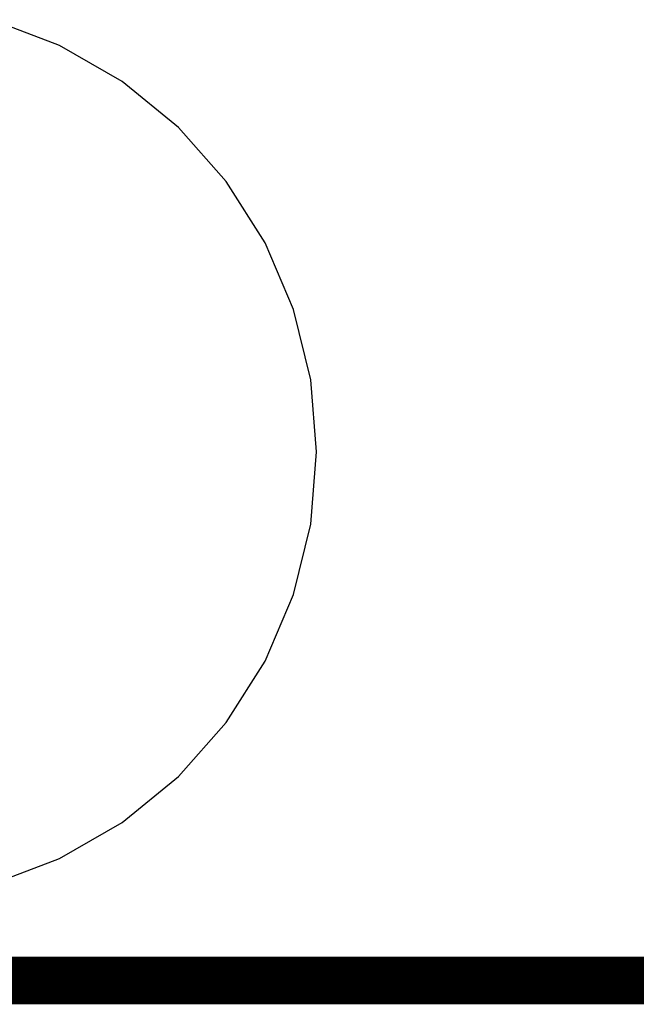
# Model space of a CAD drawing. Extents: x -2 to 113, y -136 to 16.
# Tile 514 of 541: x 85.58 to 86.91, y -5.69 to -3.57. Entities that reach past the tile are written whole.
import ezdxf

# ---------------------------------------------------------------- set-up
doc = ezdxf.new("R2010")
doc.units = 0
doc.header["$MEASUREMENT"] = 0
doc.linetypes.add('SOLID', pattern=[0])
doc.layers.get('0').update_dxf_attribs({"linetype": 'SOLID'})
for name, color, linetype in [('1', 7, 'SOLID'), ('10', 7, 'SOLID'), ('11', 7, 'SOLID'), ('12', 7, 'SOLID'), ('13', 7, 'SOLID'), ('14', 7, 'SOLID'), ('15', 7, 'SOLID'), ('16', 7, 'SOLID'), ('17', 7, 'SOLID'), ('18', 7, 'SOLID'), ('19', 7, 'SOLID'), ('2', 7, 'SOLID'), ('20', 7, 'SOLID'), ('21', 7, 'SOLID'), ('22', 7, 'SOLID'), ('23', 7, 'SOLID'), ('24', 7, 'SOLID'), ('25', 7, 'SOLID'), ('26', 7, 'SOLID'), ('27', 7, 'SOLID'), ('28', 7, 'SOLID'), ('29', 7, 'SOLID'), ('3', 7, 'SOLID'), ('30', 7, 'SOLID'), ('31', 7, 'SOLID'), ('32', 7, 'SOLID'), ('33', 7, 'SOLID'), ('34', 7, 'SOLID'), ('35', 7, 'SOLID'), ('36', 7, 'SOLID'), ('37', 7, 'SOLID'), ('38', 7, 'SOLID'), ('39', 7, 'SOLID'), ('4', 7, 'SOLID'), ('40', 7, 'SOLID'), ('41', 7, 'SOLID'), ('42', 7, 'SOLID'), ('43', 7, 'SOLID'), ('44', 7, 'SOLID'), ('45', 7, 'SOLID'), ('46', 7, 'SOLID'), ('47', 7, 'SOLID'), ('48', 7, 'SOLID'), ('49', 7, 'SOLID'), ('5', 7, 'SOLID'), ('50', 7, 'SOLID'), ('51', 7, 'SOLID'), ('52', 7, 'SOLID'), ('53', 7, 'SOLID'), ('54', 7, 'SOLID'), ('55', 7, 'SOLID'), ('56', 7, 'SOLID'), ('57', 7, 'SOLID'), ('58', 7, 'SOLID'), ('59', 7, 'SOLID'), ('6', 7, 'SOLID'), ('60', 7, 'SOLID'), ('61', 7, 'SOLID'), ('62', 7, 'SOLID'), ('63', 7, 'SOLID'), ('64', 7, 'SOLID'), ('65', 7, 'SOLID'), ('66', 7, 'SOLID'), ('67', 7, 'SOLID'), ('68', 7, 'SOLID'), ('7', 7, 'SOLID'), ('8', 7, 'SOLID'), ('9', 7, 'SOLID')]:
    doc.layers.add(name, color=color, linetype=linetype)

msp = doc.modelspace()

# ---------------------------------------------------------------- linework, layer by layer
at = {"color": 7, "linetype": 'SOLID'}
msp.add_lwpolyline([(85.5173, -5.4311), (85.6634, -5.3757), (85.7987, -5.2976), (85.9197, -5.1988), (86.0232, -5.0819), (86.1067, -4.9499), (86.168, -4.8062), (86.2053, -4.6545), (86.2179, -4.4988), (86.2053, -4.3431), (86.168, -4.1914), (86.1067, -4.0477), (86.0232, -3.9157), (85.9197, -3.7988), (85.7987, -3.7), (85.6634, -3.6219), (85.5173, -3.5665)], dxfattribs=at)
at = {"color": 7, "linetype": 'SOLID', "const_width": 0.1029}
msp.add_lwpolyline([(-0.2175, -5.6385), (111.5472, -5.6385)], dxfattribs=at)
at = {"layer": '1', "color": 7, "linetype": 'SOLID'}
msp.add_lwpolyline([(85.5173, -5.4311), (85.6634, -5.3757), (85.7987, -5.2976), (85.9197, -5.1988), (86.0232, -5.0819), (86.1067, -4.9499), (86.168, -4.8062), (86.2053, -4.6545), (86.2179, -4.4988), (86.2053, -4.3431), (86.168, -4.1914), (86.1067, -4.0477), (86.0232, -3.9157), (85.9197, -3.7988), (85.7987, -3.7), (85.6634, -3.6219), (85.5173, -3.5665)], dxfattribs=at)
at = {"layer": '1', "color": 7, "linetype": 'SOLID', "const_width": 0.1029}
msp.add_lwpolyline([(-0.2175, -5.6385), (111.5472, -5.6385)], dxfattribs=at)
at = {"layer": '10', "color": 7, "linetype": 'SOLID'}
msp.add_lwpolyline([(85.5173, -5.4311), (85.6634, -5.3757), (85.7987, -5.2976), (85.9197, -5.1988), (86.0232, -5.0819), (86.1067, -4.9499), (86.168, -4.8062), (86.2053, -4.6545), (86.2179, -4.4988), (86.2053, -4.3431), (86.168, -4.1914), (86.1067, -4.0477), (86.0232, -3.9157), (85.9197, -3.7988), (85.7987, -3.7), (85.6634, -3.6219), (85.5173, -3.5665)], dxfattribs=at)
at = {"layer": '10', "color": 7, "linetype": 'SOLID', "const_width": 0.1029}
msp.add_lwpolyline([(-0.2175, -5.6385), (111.5472, -5.6385)], dxfattribs=at)
at = {"layer": '11', "color": 7, "linetype": 'SOLID'}
msp.add_lwpolyline([(85.5173, -5.4311), (85.6634, -5.3757), (85.7987, -5.2976), (85.9197, -5.1988), (86.0232, -5.0819), (86.1067, -4.9499), (86.168, -4.8062), (86.2053, -4.6545), (86.2179, -4.4988), (86.2053, -4.3431), (86.168, -4.1914), (86.1067, -4.0477), (86.0232, -3.9157), (85.9197, -3.7988), (85.7987, -3.7), (85.6634, -3.6219), (85.5173, -3.5665)], dxfattribs=at)
at = {"layer": '11', "color": 7, "linetype": 'SOLID', "const_width": 0.1029}
msp.add_lwpolyline([(-0.2175, -5.6385), (111.5472, -5.6385)], dxfattribs=at)
at = {"layer": '12', "color": 7, "linetype": 'SOLID'}
msp.add_lwpolyline([(85.5173, -5.4311), (85.6634, -5.3757), (85.7987, -5.2976), (85.9197, -5.1988), (86.0232, -5.0819), (86.1067, -4.9499), (86.168, -4.8062), (86.2053, -4.6545), (86.2179, -4.4988), (86.2053, -4.3431), (86.168, -4.1914), (86.1067, -4.0477), (86.0232, -3.9157), (85.9197, -3.7988), (85.7987, -3.7), (85.6634, -3.6219), (85.5173, -3.5665)], dxfattribs=at)
at = {"layer": '12', "color": 7, "linetype": 'SOLID', "const_width": 0.1029}
msp.add_lwpolyline([(-0.2175, -5.6385), (111.5472, -5.6385)], dxfattribs=at)
at = {"layer": '13', "color": 7, "linetype": 'SOLID'}
msp.add_lwpolyline([(85.5173, -5.4311), (85.6634, -5.3757), (85.7987, -5.2976), (85.9197, -5.1988), (86.0232, -5.0819), (86.1067, -4.9499), (86.168, -4.8062), (86.2053, -4.6545), (86.2179, -4.4988), (86.2053, -4.3431), (86.168, -4.1914), (86.1067, -4.0477), (86.0232, -3.9157), (85.9197, -3.7988), (85.7987, -3.7), (85.6634, -3.6219), (85.5173, -3.5665)], dxfattribs=at)
at = {"layer": '13', "color": 7, "linetype": 'SOLID', "const_width": 0.1029}
msp.add_lwpolyline([(-0.2175, -5.6385), (111.5472, -5.6385)], dxfattribs=at)
at = {"layer": '14', "color": 7, "linetype": 'SOLID'}
msp.add_lwpolyline([(85.5173, -5.4311), (85.6634, -5.3757), (85.7987, -5.2976), (85.9197, -5.1988), (86.0232, -5.0819), (86.1067, -4.9499), (86.168, -4.8062), (86.2053, -4.6545), (86.2179, -4.4988), (86.2053, -4.3431), (86.168, -4.1914), (86.1067, -4.0477), (86.0232, -3.9157), (85.9197, -3.7988), (85.7987, -3.7), (85.6634, -3.6219), (85.5173, -3.5665)], dxfattribs=at)
at = {"layer": '14', "color": 7, "linetype": 'SOLID', "const_width": 0.1029}
msp.add_lwpolyline([(-0.2175, -5.6385), (111.5472, -5.6385)], dxfattribs=at)
at = {"layer": '15', "color": 7, "linetype": 'SOLID'}
msp.add_lwpolyline([(85.5173, -5.4311), (85.6634, -5.3757), (85.7987, -5.2976), (85.9197, -5.1988), (86.0232, -5.0819), (86.1067, -4.9499), (86.168, -4.8062), (86.2053, -4.6545), (86.2179, -4.4988), (86.2053, -4.3431), (86.168, -4.1914), (86.1067, -4.0477), (86.0232, -3.9157), (85.9197, -3.7988), (85.7987, -3.7), (85.6634, -3.6219), (85.5173, -3.5665)], dxfattribs=at)
at = {"layer": '15', "color": 7, "linetype": 'SOLID', "const_width": 0.1029}
msp.add_lwpolyline([(-0.2175, -5.6385), (111.5472, -5.6385)], dxfattribs=at)
at = {"layer": '16', "color": 7, "linetype": 'SOLID'}
msp.add_lwpolyline([(85.5173, -5.4311), (85.6634, -5.3757), (85.7987, -5.2976), (85.9197, -5.1988), (86.0232, -5.0819), (86.1067, -4.9499), (86.168, -4.8062), (86.2053, -4.6545), (86.2179, -4.4988), (86.2053, -4.3431), (86.168, -4.1914), (86.1067, -4.0477), (86.0232, -3.9157), (85.9197, -3.7988), (85.7987, -3.7), (85.6634, -3.6219), (85.5173, -3.5665)], dxfattribs=at)
at = {"layer": '16', "color": 7, "linetype": 'SOLID', "const_width": 0.1029}
msp.add_lwpolyline([(-0.2175, -5.6385), (111.5472, -5.6385)], dxfattribs=at)
at = {"layer": '17', "color": 7, "linetype": 'SOLID'}
msp.add_lwpolyline([(85.5173, -5.4311), (85.6634, -5.3757), (85.7987, -5.2976), (85.9197, -5.1988), (86.0232, -5.0819), (86.1067, -4.9499), (86.168, -4.8062), (86.2053, -4.6545), (86.2179, -4.4988), (86.2053, -4.3431), (86.168, -4.1914), (86.1067, -4.0477), (86.0232, -3.9157), (85.9197, -3.7988), (85.7987, -3.7), (85.6634, -3.6219), (85.5173, -3.5665)], dxfattribs=at)
at = {"layer": '17', "color": 7, "linetype": 'SOLID', "const_width": 0.1029}
msp.add_lwpolyline([(-0.2175, -5.6385), (111.5472, -5.6385)], dxfattribs=at)
at = {"layer": '18', "color": 7, "linetype": 'SOLID'}
msp.add_lwpolyline([(85.5173, -5.4311), (85.6634, -5.3757), (85.7987, -5.2976), (85.9197, -5.1988), (86.0232, -5.0819), (86.1067, -4.9499), (86.168, -4.8062), (86.2053, -4.6545), (86.2179, -4.4988), (86.2053, -4.3431), (86.168, -4.1914), (86.1067, -4.0477), (86.0232, -3.9157), (85.9197, -3.7988), (85.7987, -3.7), (85.6634, -3.6219), (85.5173, -3.5665)], dxfattribs=at)
at = {"layer": '18', "color": 7, "linetype": 'SOLID', "const_width": 0.1029}
msp.add_lwpolyline([(-0.2175, -5.6385), (111.5472, -5.6385)], dxfattribs=at)
at = {"layer": '19', "color": 7, "linetype": 'SOLID'}
msp.add_lwpolyline([(85.5173, -5.4311), (85.6634, -5.3757), (85.7987, -5.2976), (85.9197, -5.1988), (86.0232, -5.0819), (86.1067, -4.9499), (86.168, -4.8062), (86.2053, -4.6545), (86.2179, -4.4988), (86.2053, -4.3431), (86.168, -4.1914), (86.1067, -4.0477), (86.0232, -3.9157), (85.9197, -3.7988), (85.7987, -3.7), (85.6634, -3.6219), (85.5173, -3.5665)], dxfattribs=at)
at = {"layer": '19', "color": 7, "linetype": 'SOLID', "const_width": 0.1029}
msp.add_lwpolyline([(-0.2175, -5.6385), (111.5472, -5.6385)], dxfattribs=at)
at = {"layer": '2', "color": 7, "linetype": 'SOLID'}
msp.add_lwpolyline([(85.5173, -5.4311), (85.6634, -5.3757), (85.7987, -5.2976), (85.9197, -5.1988), (86.0232, -5.0819), (86.1067, -4.9499), (86.168, -4.8062), (86.2053, -4.6545), (86.2179, -4.4988), (86.2053, -4.3431), (86.168, -4.1914), (86.1067, -4.0477), (86.0232, -3.9157), (85.9197, -3.7988), (85.7987, -3.7), (85.6634, -3.6219), (85.5173, -3.5665)], dxfattribs=at)
at = {"layer": '2', "color": 7, "linetype": 'SOLID', "const_width": 0.1029}
msp.add_lwpolyline([(-0.2175, -5.6385), (111.5472, -5.6385)], dxfattribs=at)
at = {"layer": '20', "color": 7, "linetype": 'SOLID'}
msp.add_lwpolyline([(85.5173, -5.4311), (85.6634, -5.3757), (85.7987, -5.2976), (85.9197, -5.1988), (86.0232, -5.0819), (86.1067, -4.9499), (86.168, -4.8062), (86.2053, -4.6545), (86.2179, -4.4988), (86.2053, -4.3431), (86.168, -4.1914), (86.1067, -4.0477), (86.0232, -3.9157), (85.9197, -3.7988), (85.7987, -3.7), (85.6634, -3.6219), (85.5173, -3.5665)], dxfattribs=at)
at = {"layer": '20', "color": 7, "linetype": 'SOLID', "const_width": 0.1029}
msp.add_lwpolyline([(-0.2175, -5.6385), (111.5472, -5.6385)], dxfattribs=at)
at = {"layer": '21', "color": 7, "linetype": 'SOLID'}
msp.add_lwpolyline([(85.5173, -5.4311), (85.6634, -5.3757), (85.7987, -5.2976), (85.9197, -5.1988), (86.0232, -5.0819), (86.1067, -4.9499), (86.168, -4.8062), (86.2053, -4.6545), (86.2179, -4.4988), (86.2053, -4.3431), (86.168, -4.1914), (86.1067, -4.0477), (86.0232, -3.9157), (85.9197, -3.7988), (85.7987, -3.7), (85.6634, -3.6219), (85.5173, -3.5665)], dxfattribs=at)
at = {"layer": '21', "color": 7, "linetype": 'SOLID', "const_width": 0.1029}
msp.add_lwpolyline([(-0.2175, -5.6385), (111.5472, -5.6385)], dxfattribs=at)
at = {"layer": '22', "color": 7, "linetype": 'SOLID'}
msp.add_lwpolyline([(85.5173, -5.4311), (85.6634, -5.3757), (85.7987, -5.2976), (85.9197, -5.1988), (86.0232, -5.0819), (86.1067, -4.9499), (86.168, -4.8062), (86.2053, -4.6545), (86.2179, -4.4988), (86.2053, -4.3431), (86.168, -4.1914), (86.1067, -4.0477), (86.0232, -3.9157), (85.9197, -3.7988), (85.7987, -3.7), (85.6634, -3.6219), (85.5173, -3.5665)], dxfattribs=at)
at = {"layer": '22', "color": 7, "linetype": 'SOLID', "const_width": 0.1029}
msp.add_lwpolyline([(-0.2175, -5.6385), (111.5472, -5.6385)], dxfattribs=at)
at = {"layer": '23', "color": 7, "linetype": 'SOLID'}
msp.add_lwpolyline([(85.5173, -5.4311), (85.6634, -5.3757), (85.7987, -5.2976), (85.9197, -5.1988), (86.0232, -5.0819), (86.1067, -4.9499), (86.168, -4.8062), (86.2053, -4.6545), (86.2179, -4.4988), (86.2053, -4.3431), (86.168, -4.1914), (86.1067, -4.0477), (86.0232, -3.9157), (85.9197, -3.7988), (85.7987, -3.7), (85.6634, -3.6219), (85.5173, -3.5665)], dxfattribs=at)
at = {"layer": '23', "color": 7, "linetype": 'SOLID', "const_width": 0.1029}
msp.add_lwpolyline([(-0.2175, -5.6385), (111.5472, -5.6385)], dxfattribs=at)
at = {"layer": '24', "color": 7, "linetype": 'SOLID'}
msp.add_lwpolyline([(85.5173, -5.4311), (85.6634, -5.3757), (85.7987, -5.2976), (85.9197, -5.1988), (86.0232, -5.0819), (86.1067, -4.9499), (86.168, -4.8062), (86.2053, -4.6545), (86.2179, -4.4988), (86.2053, -4.3431), (86.168, -4.1914), (86.1067, -4.0477), (86.0232, -3.9157), (85.9197, -3.7988), (85.7987, -3.7), (85.6634, -3.6219), (85.5173, -3.5665)], dxfattribs=at)
at = {"layer": '24', "color": 7, "linetype": 'SOLID', "const_width": 0.1029}
msp.add_lwpolyline([(-0.2175, -5.6385), (111.5472, -5.6385)], dxfattribs=at)
at = {"layer": '25', "color": 7, "linetype": 'SOLID'}
msp.add_lwpolyline([(85.5173, -5.4311), (85.6634, -5.3757), (85.7987, -5.2976), (85.9197, -5.1988), (86.0232, -5.0819), (86.1067, -4.9499), (86.168, -4.8062), (86.2053, -4.6545), (86.2179, -4.4988), (86.2053, -4.3431), (86.168, -4.1914), (86.1067, -4.0477), (86.0232, -3.9157), (85.9197, -3.7988), (85.7987, -3.7), (85.6634, -3.6219), (85.5173, -3.5665)], dxfattribs=at)
at = {"layer": '25', "color": 7, "linetype": 'SOLID', "const_width": 0.1029}
msp.add_lwpolyline([(-0.2175, -5.6385), (111.5472, -5.6385)], dxfattribs=at)
at = {"layer": '26', "color": 7, "linetype": 'SOLID'}
msp.add_lwpolyline([(85.5173, -5.4311), (85.6634, -5.3757), (85.7987, -5.2976), (85.9197, -5.1988), (86.0232, -5.0819), (86.1067, -4.9499), (86.168, -4.8062), (86.2053, -4.6545), (86.2179, -4.4988), (86.2053, -4.3431), (86.168, -4.1914), (86.1067, -4.0477), (86.0232, -3.9157), (85.9197, -3.7988), (85.7987, -3.7), (85.6634, -3.6219), (85.5173, -3.5665)], dxfattribs=at)
at = {"layer": '26', "color": 7, "linetype": 'SOLID', "const_width": 0.1029}
msp.add_lwpolyline([(-0.2175, -5.6385), (111.5472, -5.6385)], dxfattribs=at)
at = {"layer": '27', "color": 7, "linetype": 'SOLID'}
msp.add_lwpolyline([(85.5173, -5.4311), (85.6634, -5.3757), (85.7987, -5.2976), (85.9197, -5.1988), (86.0232, -5.0819), (86.1067, -4.9499), (86.168, -4.8062), (86.2053, -4.6545), (86.2179, -4.4988), (86.2053, -4.3431), (86.168, -4.1914), (86.1067, -4.0477), (86.0232, -3.9157), (85.9197, -3.7988), (85.7987, -3.7), (85.6634, -3.6219), (85.5173, -3.5665)], dxfattribs=at)
at = {"layer": '27', "color": 7, "linetype": 'SOLID', "const_width": 0.1029}
msp.add_lwpolyline([(-0.2175, -5.6385), (111.5472, -5.6385)], dxfattribs=at)
at = {"layer": '28', "color": 7, "linetype": 'SOLID'}
msp.add_lwpolyline([(85.5173, -5.4311), (85.6634, -5.3757), (85.7987, -5.2976), (85.9197, -5.1988), (86.0232, -5.0819), (86.1067, -4.9499), (86.168, -4.8062), (86.2053, -4.6545), (86.2179, -4.4988), (86.2053, -4.3431), (86.168, -4.1914), (86.1067, -4.0477), (86.0232, -3.9157), (85.9197, -3.7988), (85.7987, -3.7), (85.6634, -3.6219), (85.5173, -3.5665)], dxfattribs=at)
at = {"layer": '28', "color": 7, "linetype": 'SOLID', "const_width": 0.1029}
msp.add_lwpolyline([(-0.2175, -5.6385), (111.5472, -5.6385)], dxfattribs=at)
at = {"layer": '29', "color": 7, "linetype": 'SOLID'}
msp.add_lwpolyline([(85.5173, -5.4311), (85.6634, -5.3757), (85.7987, -5.2976), (85.9197, -5.1988), (86.0232, -5.0819), (86.1067, -4.9499), (86.168, -4.8062), (86.2053, -4.6545), (86.2179, -4.4988), (86.2053, -4.3431), (86.168, -4.1914), (86.1067, -4.0477), (86.0232, -3.9157), (85.9197, -3.7988), (85.7987, -3.7), (85.6634, -3.6219), (85.5173, -3.5665)], dxfattribs=at)
at = {"layer": '29', "color": 7, "linetype": 'SOLID', "const_width": 0.1029}
msp.add_lwpolyline([(-0.2175, -5.6385), (111.5472, -5.6385)], dxfattribs=at)
at = {"layer": '3', "color": 7, "linetype": 'SOLID'}
msp.add_lwpolyline([(85.5173, -5.4311), (85.6634, -5.3757), (85.7987, -5.2976), (85.9197, -5.1988), (86.0232, -5.0819), (86.1067, -4.9499), (86.168, -4.8062), (86.2053, -4.6545), (86.2179, -4.4988), (86.2053, -4.3431), (86.168, -4.1914), (86.1067, -4.0477), (86.0232, -3.9157), (85.9197, -3.7988), (85.7987, -3.7), (85.6634, -3.6219), (85.5173, -3.5665)], dxfattribs=at)
at = {"layer": '3', "color": 7, "linetype": 'SOLID', "const_width": 0.1029}
msp.add_lwpolyline([(-0.2175, -5.6385), (111.5472, -5.6385)], dxfattribs=at)
at = {"layer": '30', "color": 7, "linetype": 'SOLID'}
msp.add_lwpolyline([(85.5173, -5.4311), (85.6634, -5.3757), (85.7987, -5.2976), (85.9197, -5.1988), (86.0232, -5.0819), (86.1067, -4.9499), (86.168, -4.8062), (86.2053, -4.6545), (86.2179, -4.4988), (86.2053, -4.3431), (86.168, -4.1914), (86.1067, -4.0477), (86.0232, -3.9157), (85.9197, -3.7988), (85.7987, -3.7), (85.6634, -3.6219), (85.5173, -3.5665)], dxfattribs=at)
at = {"layer": '30', "color": 7, "linetype": 'SOLID', "const_width": 0.1029}
msp.add_lwpolyline([(-0.2175, -5.6385), (111.5472, -5.6385)], dxfattribs=at)
at = {"layer": '31', "color": 7, "linetype": 'SOLID'}
msp.add_lwpolyline([(85.5173, -5.4311), (85.6634, -5.3757), (85.7987, -5.2976), (85.9197, -5.1988), (86.0232, -5.0819), (86.1067, -4.9499), (86.168, -4.8062), (86.2053, -4.6545), (86.2179, -4.4988), (86.2053, -4.3431), (86.168, -4.1914), (86.1067, -4.0477), (86.0232, -3.9157), (85.9197, -3.7988), (85.7987, -3.7), (85.6634, -3.6219), (85.5173, -3.5665)], dxfattribs=at)
at = {"layer": '31', "color": 7, "linetype": 'SOLID', "const_width": 0.1029}
msp.add_lwpolyline([(-0.2175, -5.6385), (111.5472, -5.6385)], dxfattribs=at)
at = {"layer": '32', "color": 7, "linetype": 'SOLID'}
msp.add_lwpolyline([(85.5173, -5.4311), (85.6634, -5.3757), (85.7987, -5.2976), (85.9197, -5.1988), (86.0232, -5.0819), (86.1067, -4.9499), (86.168, -4.8062), (86.2053, -4.6545), (86.2179, -4.4988), (86.2053, -4.3431), (86.168, -4.1914), (86.1067, -4.0477), (86.0232, -3.9157), (85.9197, -3.7988), (85.7987, -3.7), (85.6634, -3.6219), (85.5173, -3.5665)], dxfattribs=at)
at = {"layer": '32', "color": 7, "linetype": 'SOLID', "const_width": 0.1029}
msp.add_lwpolyline([(-0.2175, -5.6385), (111.5472, -5.6385)], dxfattribs=at)
at = {"layer": '33', "color": 7, "linetype": 'SOLID'}
msp.add_lwpolyline([(85.5173, -5.4311), (85.6634, -5.3757), (85.7987, -5.2976), (85.9197, -5.1988), (86.0232, -5.0819), (86.1067, -4.9499), (86.168, -4.8062), (86.2053, -4.6545), (86.2179, -4.4988), (86.2053, -4.3431), (86.168, -4.1914), (86.1067, -4.0477), (86.0232, -3.9157), (85.9197, -3.7988), (85.7987, -3.7), (85.6634, -3.6219), (85.5173, -3.5665)], dxfattribs=at)
at = {"layer": '33', "color": 7, "linetype": 'SOLID', "const_width": 0.1029}
msp.add_lwpolyline([(-0.2175, -5.6385), (111.5472, -5.6385)], dxfattribs=at)
at = {"layer": '34', "color": 7, "linetype": 'SOLID'}
msp.add_lwpolyline([(85.5173, -5.4311), (85.6634, -5.3757), (85.7987, -5.2976), (85.9197, -5.1988), (86.0232, -5.0819), (86.1067, -4.9499), (86.168, -4.8062), (86.2053, -4.6545), (86.2179, -4.4988), (86.2053, -4.3431), (86.168, -4.1914), (86.1067, -4.0477), (86.0232, -3.9157), (85.9197, -3.7988), (85.7987, -3.7), (85.6634, -3.6219), (85.5173, -3.5665)], dxfattribs=at)
at = {"layer": '34', "color": 7, "linetype": 'SOLID', "const_width": 0.1029}
msp.add_lwpolyline([(-0.2175, -5.6385), (111.5472, -5.6385)], dxfattribs=at)
at = {"layer": '35', "color": 7, "linetype": 'SOLID'}
msp.add_lwpolyline([(85.5173, -5.4311), (85.6634, -5.3757), (85.7987, -5.2976), (85.9197, -5.1988), (86.0232, -5.0819), (86.1067, -4.9499), (86.168, -4.8062), (86.2053, -4.6545), (86.2179, -4.4988), (86.2053, -4.3431), (86.168, -4.1914), (86.1067, -4.0477), (86.0232, -3.9157), (85.9197, -3.7988), (85.7987, -3.7), (85.6634, -3.6219), (85.5173, -3.5665)], dxfattribs=at)
at = {"layer": '35', "color": 7, "linetype": 'SOLID', "const_width": 0.1029}
msp.add_lwpolyline([(-0.2175, -5.6385), (111.5472, -5.6385)], dxfattribs=at)
at = {"layer": '36', "color": 7, "linetype": 'SOLID'}
msp.add_lwpolyline([(85.5173, -5.4311), (85.6634, -5.3757), (85.7987, -5.2976), (85.9197, -5.1988), (86.0232, -5.0819), (86.1067, -4.9499), (86.168, -4.8062), (86.2053, -4.6545), (86.2179, -4.4988), (86.2053, -4.3431), (86.168, -4.1914), (86.1067, -4.0477), (86.0232, -3.9157), (85.9197, -3.7988), (85.7987, -3.7), (85.6634, -3.6219), (85.5173, -3.5665)], dxfattribs=at)
at = {"layer": '36', "color": 7, "linetype": 'SOLID', "const_width": 0.1029}
msp.add_lwpolyline([(-0.2175, -5.6385), (111.5472, -5.6385)], dxfattribs=at)
at = {"layer": '37', "color": 7, "linetype": 'SOLID'}
msp.add_lwpolyline([(85.5173, -5.4311), (85.6634, -5.3757), (85.7987, -5.2976), (85.9197, -5.1988), (86.0232, -5.0819), (86.1067, -4.9499), (86.168, -4.8062), (86.2053, -4.6545), (86.2179, -4.4988), (86.2053, -4.3431), (86.168, -4.1914), (86.1067, -4.0477), (86.0232, -3.9157), (85.9197, -3.7988), (85.7987, -3.7), (85.6634, -3.6219), (85.5173, -3.5665)], dxfattribs=at)
at = {"layer": '37', "color": 7, "linetype": 'SOLID', "const_width": 0.1029}
msp.add_lwpolyline([(-0.2175, -5.6385), (111.5472, -5.6385)], dxfattribs=at)
at = {"layer": '38', "color": 7, "linetype": 'SOLID'}
msp.add_lwpolyline([(85.5173, -5.4311), (85.6634, -5.3757), (85.7987, -5.2976), (85.9197, -5.1988), (86.0232, -5.0819), (86.1067, -4.9499), (86.168, -4.8062), (86.2053, -4.6545), (86.2179, -4.4988), (86.2053, -4.3431), (86.168, -4.1914), (86.1067, -4.0477), (86.0232, -3.9157), (85.9197, -3.7988), (85.7987, -3.7), (85.6634, -3.6219), (85.5173, -3.5665)], dxfattribs=at)
at = {"layer": '38', "color": 7, "linetype": 'SOLID', "const_width": 0.1029}
msp.add_lwpolyline([(-0.2175, -5.6385), (111.5472, -5.6385)], dxfattribs=at)
at = {"layer": '39', "color": 7, "linetype": 'SOLID'}
msp.add_lwpolyline([(85.5173, -5.4311), (85.6634, -5.3757), (85.7987, -5.2976), (85.9197, -5.1988), (86.0232, -5.0819), (86.1067, -4.9499), (86.168, -4.8062), (86.2053, -4.6545), (86.2179, -4.4988), (86.2053, -4.3431), (86.168, -4.1914), (86.1067, -4.0477), (86.0232, -3.9157), (85.9197, -3.7988), (85.7987, -3.7), (85.6634, -3.6219), (85.5173, -3.5665)], dxfattribs=at)
at = {"layer": '39', "color": 7, "linetype": 'SOLID', "const_width": 0.1029}
msp.add_lwpolyline([(-0.2175, -5.6385), (111.5472, -5.6385)], dxfattribs=at)
at = {"layer": '4', "color": 7, "linetype": 'SOLID'}
msp.add_lwpolyline([(85.5173, -5.4311), (85.6634, -5.3757), (85.7987, -5.2976), (85.9197, -5.1988), (86.0232, -5.0819), (86.1067, -4.9499), (86.168, -4.8062), (86.2053, -4.6545), (86.2179, -4.4988), (86.2053, -4.3431), (86.168, -4.1914), (86.1067, -4.0477), (86.0232, -3.9157), (85.9197, -3.7988), (85.7987, -3.7), (85.6634, -3.6219), (85.5173, -3.5665)], dxfattribs=at)
at = {"layer": '4', "color": 7, "linetype": 'SOLID', "const_width": 0.1029}
msp.add_lwpolyline([(-0.2175, -5.6385), (111.5472, -5.6385)], dxfattribs=at)
at = {"layer": '40', "color": 7, "linetype": 'SOLID'}
msp.add_lwpolyline([(85.5173, -5.4311), (85.6634, -5.3757), (85.7987, -5.2976), (85.9197, -5.1988), (86.0232, -5.0819), (86.1067, -4.9499), (86.168, -4.8062), (86.2053, -4.6545), (86.2179, -4.4988), (86.2053, -4.3431), (86.168, -4.1914), (86.1067, -4.0477), (86.0232, -3.9157), (85.9197, -3.7988), (85.7987, -3.7), (85.6634, -3.6219), (85.5173, -3.5665)], dxfattribs=at)
at = {"layer": '40', "color": 7, "linetype": 'SOLID', "const_width": 0.1029}
msp.add_lwpolyline([(-0.2175, -5.6385), (111.5472, -5.6385)], dxfattribs=at)
at = {"layer": '41', "color": 7, "linetype": 'SOLID'}
msp.add_lwpolyline([(85.5173, -5.4311), (85.6634, -5.3757), (85.7987, -5.2976), (85.9197, -5.1988), (86.0232, -5.0819), (86.1067, -4.9499), (86.168, -4.8062), (86.2053, -4.6545), (86.2179, -4.4988), (86.2053, -4.3431), (86.168, -4.1914), (86.1067, -4.0477), (86.0232, -3.9157), (85.9197, -3.7988), (85.7987, -3.7), (85.6634, -3.6219), (85.5173, -3.5665)], dxfattribs=at)
at = {"layer": '41', "color": 7, "linetype": 'SOLID', "const_width": 0.1029}
msp.add_lwpolyline([(-0.2175, -5.6385), (111.5472, -5.6385)], dxfattribs=at)
at = {"layer": '42', "color": 7, "linetype": 'SOLID'}
msp.add_lwpolyline([(85.5173, -5.4311), (85.6634, -5.3757), (85.7987, -5.2976), (85.9197, -5.1988), (86.0232, -5.0819), (86.1067, -4.9499), (86.168, -4.8062), (86.2053, -4.6545), (86.2179, -4.4988), (86.2053, -4.3431), (86.168, -4.1914), (86.1067, -4.0477), (86.0232, -3.9157), (85.9197, -3.7988), (85.7987, -3.7), (85.6634, -3.6219), (85.5173, -3.5665)], dxfattribs=at)
at = {"layer": '42', "color": 7, "linetype": 'SOLID', "const_width": 0.1029}
msp.add_lwpolyline([(-0.2175, -5.6385), (111.5472, -5.6385)], dxfattribs=at)
at = {"layer": '43', "color": 7, "linetype": 'SOLID'}
msp.add_lwpolyline([(85.5173, -5.4311), (85.6634, -5.3757), (85.7987, -5.2976), (85.9197, -5.1988), (86.0232, -5.0819), (86.1067, -4.9499), (86.168, -4.8062), (86.2053, -4.6545), (86.2179, -4.4988), (86.2053, -4.3431), (86.168, -4.1914), (86.1067, -4.0477), (86.0232, -3.9157), (85.9197, -3.7988), (85.7987, -3.7), (85.6634, -3.6219), (85.5173, -3.5665)], dxfattribs=at)
at = {"layer": '43', "color": 7, "linetype": 'SOLID', "const_width": 0.1029}
msp.add_lwpolyline([(-0.2175, -5.6385), (111.5472, -5.6385)], dxfattribs=at)
at = {"layer": '44', "color": 7, "linetype": 'SOLID'}
msp.add_lwpolyline([(85.5173, -5.4311), (85.6634, -5.3757), (85.7987, -5.2976), (85.9197, -5.1988), (86.0232, -5.0819), (86.1067, -4.9499), (86.168, -4.8062), (86.2053, -4.6545), (86.2179, -4.4988), (86.2053, -4.3431), (86.168, -4.1914), (86.1067, -4.0477), (86.0232, -3.9157), (85.9197, -3.7988), (85.7987, -3.7), (85.6634, -3.6219), (85.5173, -3.5665)], dxfattribs=at)
at = {"layer": '44', "color": 7, "linetype": 'SOLID', "const_width": 0.1029}
msp.add_lwpolyline([(-0.2175, -5.6385), (111.5472, -5.6385)], dxfattribs=at)
at = {"layer": '45', "color": 7, "linetype": 'SOLID'}
msp.add_lwpolyline([(85.5173, -5.4311), (85.6634, -5.3757), (85.7987, -5.2976), (85.9197, -5.1988), (86.0232, -5.0819), (86.1067, -4.9499), (86.168, -4.8062), (86.2053, -4.6545), (86.2179, -4.4988), (86.2053, -4.3431), (86.168, -4.1914), (86.1067, -4.0477), (86.0232, -3.9157), (85.9197, -3.7988), (85.7987, -3.7), (85.6634, -3.6219), (85.5173, -3.5665)], dxfattribs=at)
at = {"layer": '45', "color": 7, "linetype": 'SOLID', "const_width": 0.1029}
msp.add_lwpolyline([(-0.2175, -5.6385), (111.5472, -5.6385)], dxfattribs=at)
at = {"layer": '46', "color": 7, "linetype": 'SOLID'}
msp.add_lwpolyline([(85.5173, -5.4311), (85.6634, -5.3757), (85.7987, -5.2976), (85.9197, -5.1988), (86.0232, -5.0819), (86.1067, -4.9499), (86.168, -4.8062), (86.2053, -4.6545), (86.2179, -4.4988), (86.2053, -4.3431), (86.168, -4.1914), (86.1067, -4.0477), (86.0232, -3.9157), (85.9197, -3.7988), (85.7987, -3.7), (85.6634, -3.6219), (85.5173, -3.5665)], dxfattribs=at)
at = {"layer": '46', "color": 7, "linetype": 'SOLID', "const_width": 0.1029}
msp.add_lwpolyline([(-0.2175, -5.6385), (111.5472, -5.6385)], dxfattribs=at)
at = {"layer": '47', "color": 7, "linetype": 'SOLID'}
msp.add_lwpolyline([(85.5173, -5.4311), (85.6634, -5.3757), (85.7987, -5.2976), (85.9197, -5.1988), (86.0232, -5.0819), (86.1067, -4.9499), (86.168, -4.8062), (86.2053, -4.6545), (86.2179, -4.4988), (86.2053, -4.3431), (86.168, -4.1914), (86.1067, -4.0477), (86.0232, -3.9157), (85.9197, -3.7988), (85.7987, -3.7), (85.6634, -3.6219), (85.5173, -3.5665)], dxfattribs=at)
at = {"layer": '47', "color": 7, "linetype": 'SOLID', "const_width": 0.1029}
msp.add_lwpolyline([(-0.2175, -5.6385), (111.5472, -5.6385)], dxfattribs=at)
at = {"layer": '48', "color": 7, "linetype": 'SOLID'}
msp.add_lwpolyline([(85.5173, -5.4311), (85.6634, -5.3757), (85.7987, -5.2976), (85.9197, -5.1988), (86.0232, -5.0819), (86.1067, -4.9499), (86.168, -4.8062), (86.2053, -4.6545), (86.2179, -4.4988), (86.2053, -4.3431), (86.168, -4.1914), (86.1067, -4.0477), (86.0232, -3.9157), (85.9197, -3.7988), (85.7987, -3.7), (85.6634, -3.6219), (85.5173, -3.5665)], dxfattribs=at)
at = {"layer": '48', "color": 7, "linetype": 'SOLID', "const_width": 0.1029}
msp.add_lwpolyline([(-0.2175, -5.6385), (111.5472, -5.6385)], dxfattribs=at)
at = {"layer": '49', "color": 7, "linetype": 'SOLID'}
msp.add_lwpolyline([(85.5173, -5.4311), (85.6634, -5.3757), (85.7987, -5.2976), (85.9197, -5.1988), (86.0232, -5.0819), (86.1067, -4.9499), (86.168, -4.8062), (86.2053, -4.6545), (86.2179, -4.4988), (86.2053, -4.3431), (86.168, -4.1914), (86.1067, -4.0477), (86.0232, -3.9157), (85.9197, -3.7988), (85.7987, -3.7), (85.6634, -3.6219), (85.5173, -3.5665)], dxfattribs=at)
at = {"layer": '49', "color": 7, "linetype": 'SOLID', "const_width": 0.1029}
msp.add_lwpolyline([(-0.2175, -5.6385), (111.5472, -5.6385)], dxfattribs=at)
at = {"layer": '5', "color": 7, "linetype": 'SOLID'}
msp.add_lwpolyline([(85.5173, -5.4311), (85.6634, -5.3757), (85.7987, -5.2976), (85.9197, -5.1988), (86.0232, -5.0819), (86.1067, -4.9499), (86.168, -4.8062), (86.2053, -4.6545), (86.2179, -4.4988), (86.2053, -4.3431), (86.168, -4.1914), (86.1067, -4.0477), (86.0232, -3.9157), (85.9197, -3.7988), (85.7987, -3.7), (85.6634, -3.6219), (85.5173, -3.5665)], dxfattribs=at)
at = {"layer": '5', "color": 7, "linetype": 'SOLID', "const_width": 0.1029}
msp.add_lwpolyline([(-0.2175, -5.6385), (111.5472, -5.6385)], dxfattribs=at)
at = {"layer": '50', "color": 7, "linetype": 'SOLID'}
msp.add_lwpolyline([(85.5173, -5.4311), (85.6634, -5.3757), (85.7987, -5.2976), (85.9197, -5.1988), (86.0232, -5.0819), (86.1067, -4.9499), (86.168, -4.8062), (86.2053, -4.6545), (86.2179, -4.4988), (86.2053, -4.3431), (86.168, -4.1914), (86.1067, -4.0477), (86.0232, -3.9157), (85.9197, -3.7988), (85.7987, -3.7), (85.6634, -3.6219), (85.5173, -3.5665)], dxfattribs=at)
at = {"layer": '50', "color": 7, "linetype": 'SOLID', "const_width": 0.1029}
msp.add_lwpolyline([(-0.2175, -5.6385), (111.5472, -5.6385)], dxfattribs=at)
at = {"layer": '51', "color": 7, "linetype": 'SOLID'}
msp.add_lwpolyline([(85.5173, -5.4311), (85.6634, -5.3757), (85.7987, -5.2976), (85.9197, -5.1988), (86.0232, -5.0819), (86.1067, -4.9499), (86.168, -4.8062), (86.2053, -4.6545), (86.2179, -4.4988), (86.2053, -4.3431), (86.168, -4.1914), (86.1067, -4.0477), (86.0232, -3.9157), (85.9197, -3.7988), (85.7987, -3.7), (85.6634, -3.6219), (85.5173, -3.5665)], dxfattribs=at)
at = {"layer": '51', "color": 7, "linetype": 'SOLID', "const_width": 0.1029}
msp.add_lwpolyline([(-0.2175, -5.6385), (111.5472, -5.6385)], dxfattribs=at)
at = {"layer": '52', "color": 7, "linetype": 'SOLID'}
msp.add_lwpolyline([(85.5173, -5.4311), (85.6634, -5.3757), (85.7987, -5.2976), (85.9197, -5.1988), (86.0232, -5.0819), (86.1067, -4.9499), (86.168, -4.8062), (86.2053, -4.6545), (86.2179, -4.4988), (86.2053, -4.3431), (86.168, -4.1914), (86.1067, -4.0477), (86.0232, -3.9157), (85.9197, -3.7988), (85.7987, -3.7), (85.6634, -3.6219), (85.5173, -3.5665)], dxfattribs=at)
at = {"layer": '52', "color": 7, "linetype": 'SOLID', "const_width": 0.1029}
msp.add_lwpolyline([(-0.2175, -5.6385), (111.5472, -5.6385)], dxfattribs=at)
at = {"layer": '53', "color": 7, "linetype": 'SOLID'}
msp.add_lwpolyline([(85.5173, -5.4311), (85.6634, -5.3757), (85.7987, -5.2976), (85.9197, -5.1988), (86.0232, -5.0819), (86.1067, -4.9499), (86.168, -4.8062), (86.2053, -4.6545), (86.2179, -4.4988), (86.2053, -4.3431), (86.168, -4.1914), (86.1067, -4.0477), (86.0232, -3.9157), (85.9197, -3.7988), (85.7987, -3.7), (85.6634, -3.6219), (85.5173, -3.5665)], dxfattribs=at)
at = {"layer": '53', "color": 7, "linetype": 'SOLID', "const_width": 0.1029}
msp.add_lwpolyline([(-0.2175, -5.6385), (111.5472, -5.6385)], dxfattribs=at)
at = {"layer": '54', "color": 7, "linetype": 'SOLID'}
msp.add_lwpolyline([(85.5173, -5.4311), (85.6634, -5.3757), (85.7987, -5.2976), (85.9197, -5.1988), (86.0232, -5.0819), (86.1067, -4.9499), (86.168, -4.8062), (86.2053, -4.6545), (86.2179, -4.4988), (86.2053, -4.3431), (86.168, -4.1914), (86.1067, -4.0477), (86.0232, -3.9157), (85.9197, -3.7988), (85.7987, -3.7), (85.6634, -3.6219), (85.5173, -3.5665)], dxfattribs=at)
at = {"layer": '54', "color": 7, "linetype": 'SOLID', "const_width": 0.1029}
msp.add_lwpolyline([(-0.2175, -5.6385), (111.5472, -5.6385)], dxfattribs=at)
at = {"layer": '55', "color": 7, "linetype": 'SOLID'}
msp.add_lwpolyline([(85.5173, -5.4311), (85.6634, -5.3757), (85.7987, -5.2976), (85.9197, -5.1988), (86.0232, -5.0819), (86.1067, -4.9499), (86.168, -4.8062), (86.2053, -4.6545), (86.2179, -4.4988), (86.2053, -4.3431), (86.168, -4.1914), (86.1067, -4.0477), (86.0232, -3.9157), (85.9197, -3.7988), (85.7987, -3.7), (85.6634, -3.6219), (85.5173, -3.5665)], dxfattribs=at)
at = {"layer": '55', "color": 7, "linetype": 'SOLID', "const_width": 0.1029}
msp.add_lwpolyline([(-0.2175, -5.6385), (111.5472, -5.6385)], dxfattribs=at)
at = {"layer": '56', "color": 7, "linetype": 'SOLID'}
msp.add_lwpolyline([(85.5173, -5.4311), (85.6634, -5.3757), (85.7987, -5.2976), (85.9197, -5.1988), (86.0232, -5.0819), (86.1067, -4.9499), (86.168, -4.8062), (86.2053, -4.6545), (86.2179, -4.4988), (86.2053, -4.3431), (86.168, -4.1914), (86.1067, -4.0477), (86.0232, -3.9157), (85.9197, -3.7988), (85.7987, -3.7), (85.6634, -3.6219), (85.5173, -3.5665)], dxfattribs=at)
at = {"layer": '56', "color": 7, "linetype": 'SOLID', "const_width": 0.1029}
msp.add_lwpolyline([(-0.2175, -5.6385), (111.5472, -5.6385)], dxfattribs=at)
at = {"layer": '57', "color": 7, "linetype": 'SOLID'}
msp.add_lwpolyline([(85.5173, -5.4311), (85.6634, -5.3757), (85.7987, -5.2976), (85.9197, -5.1988), (86.0232, -5.0819), (86.1067, -4.9499), (86.168, -4.8062), (86.2053, -4.6545), (86.2179, -4.4988), (86.2053, -4.3431), (86.168, -4.1914), (86.1067, -4.0477), (86.0232, -3.9157), (85.9197, -3.7988), (85.7987, -3.7), (85.6634, -3.6219), (85.5173, -3.5665)], dxfattribs=at)
at = {"layer": '57', "color": 7, "linetype": 'SOLID', "const_width": 0.1029}
msp.add_lwpolyline([(-0.2175, -5.6385), (111.5472, -5.6385)], dxfattribs=at)
at = {"layer": '58', "color": 7, "linetype": 'SOLID'}
msp.add_lwpolyline([(85.5173, -5.4311), (85.6634, -5.3757), (85.7987, -5.2976), (85.9197, -5.1988), (86.0232, -5.0819), (86.1067, -4.9499), (86.168, -4.8062), (86.2053, -4.6545), (86.2179, -4.4988), (86.2053, -4.3431), (86.168, -4.1914), (86.1067, -4.0477), (86.0232, -3.9157), (85.9197, -3.7988), (85.7987, -3.7), (85.6634, -3.6219), (85.5173, -3.5665)], dxfattribs=at)
at = {"layer": '58', "color": 7, "linetype": 'SOLID', "const_width": 0.1029}
msp.add_lwpolyline([(-0.2175, -5.6385), (111.5472, -5.6385)], dxfattribs=at)
at = {"layer": '59', "color": 7, "linetype": 'SOLID'}
msp.add_lwpolyline([(85.5173, -5.4311), (85.6634, -5.3757), (85.7987, -5.2976), (85.9197, -5.1988), (86.0232, -5.0819), (86.1067, -4.9499), (86.168, -4.8062), (86.2053, -4.6545), (86.2179, -4.4988), (86.2053, -4.3431), (86.168, -4.1914), (86.1067, -4.0477), (86.0232, -3.9157), (85.9197, -3.7988), (85.7987, -3.7), (85.6634, -3.6219), (85.5173, -3.5665)], dxfattribs=at)
at = {"layer": '59', "color": 7, "linetype": 'SOLID', "const_width": 0.1029}
msp.add_lwpolyline([(-0.2175, -5.6385), (111.5472, -5.6385)], dxfattribs=at)
at = {"layer": '6', "color": 7, "linetype": 'SOLID'}
msp.add_lwpolyline([(85.5173, -5.4311), (85.6634, -5.3757), (85.7987, -5.2976), (85.9197, -5.1988), (86.0232, -5.0819), (86.1067, -4.9499), (86.168, -4.8062), (86.2053, -4.6545), (86.2179, -4.4988), (86.2053, -4.3431), (86.168, -4.1914), (86.1067, -4.0477), (86.0232, -3.9157), (85.9197, -3.7988), (85.7987, -3.7), (85.6634, -3.6219), (85.5173, -3.5665)], dxfattribs=at)
at = {"layer": '6', "color": 7, "linetype": 'SOLID', "const_width": 0.1029}
msp.add_lwpolyline([(-0.2175, -5.6385), (111.5472, -5.6385)], dxfattribs=at)
at = {"layer": '60', "color": 7, "linetype": 'SOLID'}
msp.add_lwpolyline([(85.5173, -5.4311), (85.6634, -5.3757), (85.7987, -5.2976), (85.9197, -5.1988), (86.0232, -5.0819), (86.1067, -4.9499), (86.168, -4.8062), (86.2053, -4.6545), (86.2179, -4.4988), (86.2053, -4.3431), (86.168, -4.1914), (86.1067, -4.0477), (86.0232, -3.9157), (85.9197, -3.7988), (85.7987, -3.7), (85.6634, -3.6219), (85.5173, -3.5665)], dxfattribs=at)
at = {"layer": '60', "color": 7, "linetype": 'SOLID', "const_width": 0.1029}
msp.add_lwpolyline([(-0.2175, -5.6385), (111.5472, -5.6385)], dxfattribs=at)
at = {"layer": '61', "color": 7, "linetype": 'SOLID'}
msp.add_lwpolyline([(85.5173, -5.4311), (85.6634, -5.3757), (85.7987, -5.2976), (85.9197, -5.1988), (86.0232, -5.0819), (86.1067, -4.9499), (86.168, -4.8062), (86.2053, -4.6545), (86.2179, -4.4988), (86.2053, -4.3431), (86.168, -4.1914), (86.1067, -4.0477), (86.0232, -3.9157), (85.9197, -3.7988), (85.7987, -3.7), (85.6634, -3.6219), (85.5173, -3.5665)], dxfattribs=at)
at = {"layer": '61', "color": 7, "linetype": 'SOLID', "const_width": 0.1029}
msp.add_lwpolyline([(-0.2175, -5.6385), (111.5472, -5.6385)], dxfattribs=at)
at = {"layer": '62', "color": 7, "linetype": 'SOLID'}
msp.add_lwpolyline([(85.5173, -5.4311), (85.6634, -5.3757), (85.7987, -5.2976), (85.9197, -5.1988), (86.0232, -5.0819), (86.1067, -4.9499), (86.168, -4.8062), (86.2053, -4.6545), (86.2179, -4.4988), (86.2053, -4.3431), (86.168, -4.1914), (86.1067, -4.0477), (86.0232, -3.9157), (85.9197, -3.7988), (85.7987, -3.7), (85.6634, -3.6219), (85.5173, -3.5665)], dxfattribs=at)
at = {"layer": '62', "color": 7, "linetype": 'SOLID', "const_width": 0.1029}
msp.add_lwpolyline([(-0.2175, -5.6385), (111.5472, -5.6385)], dxfattribs=at)
at = {"layer": '63', "color": 7, "linetype": 'SOLID'}
msp.add_lwpolyline([(85.5173, -5.4311), (85.6634, -5.3757), (85.7987, -5.2976), (85.9197, -5.1988), (86.0232, -5.0819), (86.1067, -4.9499), (86.168, -4.8062), (86.2053, -4.6545), (86.2179, -4.4988), (86.2053, -4.3431), (86.168, -4.1914), (86.1067, -4.0477), (86.0232, -3.9157), (85.9197, -3.7988), (85.7987, -3.7), (85.6634, -3.6219), (85.5173, -3.5665)], dxfattribs=at)
at = {"layer": '63', "color": 7, "linetype": 'SOLID', "const_width": 0.1029}
msp.add_lwpolyline([(-0.2175, -5.6385), (111.5472, -5.6385)], dxfattribs=at)
at = {"layer": '64', "color": 7, "linetype": 'SOLID'}
msp.add_lwpolyline([(85.5173, -5.4311), (85.6634, -5.3757), (85.7987, -5.2976), (85.9197, -5.1988), (86.0232, -5.0819), (86.1067, -4.9499), (86.168, -4.8062), (86.2053, -4.6545), (86.2179, -4.4988), (86.2053, -4.3431), (86.168, -4.1914), (86.1067, -4.0477), (86.0232, -3.9157), (85.9197, -3.7988), (85.7987, -3.7), (85.6634, -3.6219), (85.5173, -3.5665)], dxfattribs=at)
at = {"layer": '64', "color": 7, "linetype": 'SOLID', "const_width": 0.1029}
msp.add_lwpolyline([(-0.2175, -5.6385), (111.5472, -5.6385)], dxfattribs=at)
at = {"layer": '65', "color": 7, "linetype": 'SOLID'}
msp.add_lwpolyline([(85.5173, -5.4311), (85.6634, -5.3757), (85.7987, -5.2976), (85.9197, -5.1988), (86.0232, -5.0819), (86.1067, -4.9499), (86.168, -4.8062), (86.2053, -4.6545), (86.2179, -4.4988), (86.2053, -4.3431), (86.168, -4.1914), (86.1067, -4.0477), (86.0232, -3.9157), (85.9197, -3.7988), (85.7987, -3.7), (85.6634, -3.6219), (85.5173, -3.5665)], dxfattribs=at)
at = {"layer": '65', "color": 7, "linetype": 'SOLID', "const_width": 0.1029}
msp.add_lwpolyline([(-0.2175, -5.6385), (111.5472, -5.6385)], dxfattribs=at)
at = {"layer": '66', "color": 7, "linetype": 'SOLID'}
msp.add_lwpolyline([(85.5173, -5.4311), (85.6634, -5.3757), (85.7987, -5.2976), (85.9197, -5.1988), (86.0232, -5.0819), (86.1067, -4.9499), (86.168, -4.8062), (86.2053, -4.6545), (86.2179, -4.4988), (86.2053, -4.3431), (86.168, -4.1914), (86.1067, -4.0477), (86.0232, -3.9157), (85.9197, -3.7988), (85.7987, -3.7), (85.6634, -3.6219), (85.5173, -3.5665)], dxfattribs=at)
at = {"layer": '66', "color": 7, "linetype": 'SOLID', "const_width": 0.1029}
msp.add_lwpolyline([(-0.2175, -5.6385), (111.5472, -5.6385)], dxfattribs=at)
at = {"layer": '67', "color": 7, "linetype": 'SOLID'}
msp.add_lwpolyline([(85.5173, -5.4311), (85.6634, -5.3757), (85.7987, -5.2976), (85.9197, -5.1988), (86.0232, -5.0819), (86.1067, -4.9499), (86.168, -4.8062), (86.2053, -4.6545), (86.2179, -4.4988), (86.2053, -4.3431), (86.168, -4.1914), (86.1067, -4.0477), (86.0232, -3.9157), (85.9197, -3.7988), (85.7987, -3.7), (85.6634, -3.6219), (85.5173, -3.5665)], dxfattribs=at)
at = {"layer": '67', "color": 7, "linetype": 'SOLID', "const_width": 0.1029}
msp.add_lwpolyline([(-0.2175, -5.6385), (111.5472, -5.6385)], dxfattribs=at)
at = {"layer": '68', "color": 7, "linetype": 'SOLID'}
msp.add_lwpolyline([(85.5173, -5.4311), (85.6634, -5.3757), (85.7987, -5.2976), (85.9197, -5.1988), (86.0232, -5.0819), (86.1067, -4.9499), (86.168, -4.8062), (86.2053, -4.6545), (86.2179, -4.4988), (86.2053, -4.3431), (86.168, -4.1914), (86.1067, -4.0477), (86.0232, -3.9157), (85.9197, -3.7988), (85.7987, -3.7), (85.6634, -3.6219), (85.5173, -3.5665)], dxfattribs=at)
at = {"layer": '68', "color": 7, "linetype": 'SOLID', "const_width": 0.1029}
msp.add_lwpolyline([(-0.2175, -5.6385), (111.5472, -5.6385)], dxfattribs=at)
at = {"layer": '7', "color": 7, "linetype": 'SOLID'}
msp.add_lwpolyline([(85.5173, -5.4311), (85.6634, -5.3757), (85.7987, -5.2976), (85.9197, -5.1988), (86.0232, -5.0819), (86.1067, -4.9499), (86.168, -4.8062), (86.2053, -4.6545), (86.2179, -4.4988), (86.2053, -4.3431), (86.168, -4.1914), (86.1067, -4.0477), (86.0232, -3.9157), (85.9197, -3.7988), (85.7987, -3.7), (85.6634, -3.6219), (85.5173, -3.5665)], dxfattribs=at)
at = {"layer": '7', "color": 7, "linetype": 'SOLID', "const_width": 0.1029}
msp.add_lwpolyline([(-0.2175, -5.6385), (111.5472, -5.6385)], dxfattribs=at)
at = {"layer": '8', "color": 7, "linetype": 'SOLID'}
msp.add_lwpolyline([(85.5173, -5.4311), (85.6634, -5.3757), (85.7987, -5.2976), (85.9197, -5.1988), (86.0232, -5.0819), (86.1067, -4.9499), (86.168, -4.8062), (86.2053, -4.6545), (86.2179, -4.4988), (86.2053, -4.3431), (86.168, -4.1914), (86.1067, -4.0477), (86.0232, -3.9157), (85.9197, -3.7988), (85.7987, -3.7), (85.6634, -3.6219), (85.5173, -3.5665)], dxfattribs=at)
at = {"layer": '8', "color": 7, "linetype": 'SOLID', "const_width": 0.1029}
msp.add_lwpolyline([(-0.2175, -5.6385), (111.5472, -5.6385)], dxfattribs=at)
at = {"layer": '9', "color": 7, "linetype": 'SOLID'}
msp.add_lwpolyline([(85.5173, -5.4311), (85.6634, -5.3757), (85.7987, -5.2976), (85.9197, -5.1988), (86.0232, -5.0819), (86.1067, -4.9499), (86.168, -4.8062), (86.2053, -4.6545), (86.2179, -4.4988), (86.2053, -4.3431), (86.168, -4.1914), (86.1067, -4.0477), (86.0232, -3.9157), (85.9197, -3.7988), (85.7987, -3.7), (85.6634, -3.6219), (85.5173, -3.5665)], dxfattribs=at)
at = {"layer": '9', "color": 7, "linetype": 'SOLID', "const_width": 0.1029}
msp.add_lwpolyline([(-0.2175, -5.6385), (111.5472, -5.6385)], dxfattribs=at)

doc.saveas('drawing.dxf')
